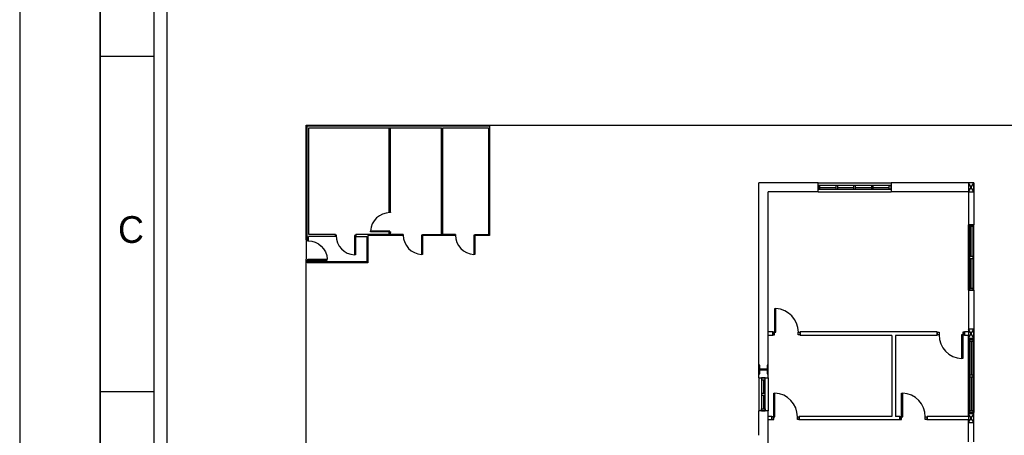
# Model space of a CAD drawing. Header units: millimetres. Extents: x -559 to 10735, y -2326 to 222.
# Tile 589 of 656: x 6665 to 6810, y -1332 to -1270. Entities that reach past the tile are written whole.
import ezdxf

# ---------------------------------------------------------------- set-up
doc = ezdxf.new("R2010")
doc.units = ezdxf.units.MM
doc.header["$LTSCALE"] = 4
for name, color, linetype in [('Extremos da Area Total', 253, 'Continuous'), ('Modelo', 251, 'Continuous'), ('Modificaçoes da Planta Baixa', 255, 'Continuous'), ('Planta Baixa', 251, 'Continuous')]:
    doc.layers.add(name, color=color, linetype=linetype)

# ---------------------------------------------------------------- blocks, each defined once
blk = doc.blocks.new('AUW01D3S-flat-9-flat-1')
at = {"color": 9}
for p, q in [((-0.075, 0), (-0.075, 1.8)), ((0.075, 0), (0.075, 1.8))]:
    blk.add_line(p, q, dxfattribs=at)
blk = doc.blocks.new('AUD18D1S-flat-19-flat-1')
at = {"color": 9}
for p, q in [((-0.075, 1.8), (0.075, 1.8)), ((0.075, 0), (-0.075, 0))]:
    blk.add_line(p, q, dxfattribs=at)
blk = doc.blocks.new('AUD19D1S-flat-19-flat-1')
at = {"color": 9}
for p, q in [((0, 1.8), (0, 1.8)), ((0, 0), (0, 0))]:
    blk.add_line(p, q, dxfattribs=at)
blk = doc.blocks.new('AUD37D1S-flat-53-flat-1')
at = {"color": 9}
for p, q in [((-0.05, 0.05), (-0.05, 0)), ((0.05, 0.05), (-0.05, 0.05)), ((-0.05, 0), (0.05, 0)), ((0.05, 0), (0.05, 0.05))]:
    blk.add_line(p, q, dxfattribs=at)
at = {"color": 9, "oblique": 36.8699, "width": 1.25, "flags": 3}
for p in [(-0.05, 0.05), (0, 0.05), (0.05, 0.05)]:
    blk.add_attdef('JAMBPT', p, '', height=0.00632, rotation=153.4349, dxfattribs=at)
at = {"color": 9, "width": 0.5, "flags": 3}
for p in [(-0.05, 0.05), (0, 0.05)]:
    blk.add_attdef('JAMBPT', p, '', height=0.01, rotation=90, dxfattribs=at)
blk = doc.blocks.new('AUD37D1S-flat-52-flat-1')
at = {"color": 9}
for p, q in [((-0.05, 0), (0.05, 0)), ((-0.05, -0.05), (-0.05, 0)), ((0.05, 0), (0.05, -0.05)), ((0.05, -0.05), (-0.05, -0.05))]:
    blk.add_line(p, q, dxfattribs=at)
at = {"color": 9, "text_generation_flag": 4, "flags": 3}
for p, height, rotation, width in [((-0.05, -0.05), 0.00632, 206.5651, 1.25), ((-0.05, -0.05), 0.01, 270, 0.5), ((0, -0.05), 0.00632, 206.5651, 1.25), ((0, -0.05), 0.01, 270, 0.5), ((0.05, -0.05), 0.00632, 206.5651, 1.25)]:
    blk.add_attdef('JAMBPT', p, '', height=height, rotation=rotation, dxfattribs=dict(at, width=width))
blk = doc.blocks.new('AUD40D1S-flat-18-flat-1')
at = {"color": 9}
for p, q in [((-0.05, 0.9), (-0.05, -0.9)), ((0.05, 0.9), (-0.05, 0.9)), ((0.05, -0.9), (0.05, 0.9)), ((-0.05, -0.9), (0.05, -0.9))]:
    blk.add_line(p, q, dxfattribs=at)
blk = doc.blocks.new('AUD40D1S-flat-17-flat-1')
at = {"color": 9}
for p, q in [((-0.05, 0.9), (-0.05, -0.9)), ((0.05, 0.9), (-0.05, 0.9)), ((0.05, -0.9), (0.05, 0.9)), ((-0.05, -0.9), (0.05, -0.9))]:
    blk.add_line(p, q, dxfattribs=at)
blk = doc.blocks.new('AUD37D1S-flat-51-flat-1')
at = {"color": 9}
for p, q in [((-0.05, 0.05), (-0.05, 0)), ((0.05, 0.05), (-0.05, 0.05)), ((-0.05, 0), (0.05, 0)), ((0.05, 0), (0.05, 0.05))]:
    blk.add_line(p, q, dxfattribs=at)
at = {"color": 9, "oblique": 36.8699, "width": 1.25, "flags": 3}
for p in [(-0.05, 0.05), (0, 0.05), (0.05, 0.05)]:
    blk.add_attdef('JAMBPT', p, '', height=0.00632, rotation=153.4349, dxfattribs=at)
at = {"color": 9, "width": 0.5, "flags": 3}
for p in [(-0.05, 0.05), (0, 0.05)]:
    blk.add_attdef('JAMBPT', p, '', height=0.01, rotation=90, dxfattribs=at)
blk = doc.blocks.new('AUW01D1S-flat-22-flat-1')
at = {"color": 9}
blk.add_line((0, -0.4125), (0, 0.4125), dxfattribs=at)
blk = doc.blocks.new('AUW01D1S-flat-21-flat-1')
at = {"color": 9}
blk.add_line((0, -0.4125), (0, 0.4125), dxfattribs=at)
blk = doc.blocks.new('AUW01D3S-flat-5-flat-1')
at = {"color": 9}
for p, q in [((-0.075, 0), (-0.075, -2)), ((0.075, 0), (0.075, -2))]:
    blk.add_line(p, q, dxfattribs=at)
blk = doc.blocks.new('AUD18D1S-flat-15-flat-1')
at = {"color": 9}
for p, q in [((-0.075, 0), (0.075, 0)), ((0.075, -2), (-0.075, -2))]:
    blk.add_line(p, q, dxfattribs=at)
blk = doc.blocks.new('AUD19D1S-flat-15-flat-1')
at = {"color": 9}
for p, q in [((0, 0), (0, 0)), ((0, -2), (0, -2))]:
    blk.add_line(p, q, dxfattribs=at)
blk = doc.blocks.new('AUD37D1S-flat-41-flat-1')
at = {"color": 9}
for p, q in [((0.05, 0), (-0.05, 0)), ((-0.05, 0), (-0.05, -0.05)), ((0.05, -0.05), (0.05, 0)), ((-0.05, -0.05), (0.05, -0.05))]:
    blk.add_line(p, q, dxfattribs=at)
at = {"color": 9, "oblique": 36.8699, "width": 1.25, "flags": 3}
for p in [(-0.05, -0.05), (0, -0.05), (0.05, -0.05)]:
    blk.add_attdef('JAMBPT', p, '', height=0.00632, rotation=333.4349, dxfattribs=at)
at = {"color": 9, "width": 0.5, "flags": 3}
for p in [(0, -0.05), (0.05, -0.05)]:
    blk.add_attdef('JAMBPT', p, '', height=0.01, rotation=270, dxfattribs=at)
blk = doc.blocks.new('AUD37D1S-flat-40-flat-1')
at = {"color": 9}
for p, q in [((-0.05, 0.05), (0.05, 0.05)), ((-0.05, 0), (-0.05, 0.05)), ((0.05, 0), (-0.05, 0)), ((0.05, 0.05), (0.05, 0))]:
    blk.add_line(p, q, dxfattribs=at)
at = {"color": 9, "text_generation_flag": 4, "flags": 3}
for p, height, rotation, width in [((-0.05, 0.05), 0.00632, 26.5651, 1.25), ((0, 0.05), 0.01, 90, 0.5), ((0, 0.05), 0.00632, 26.5651, 1.25), ((0.05, 0.05), 0.01, 90, 0.5), ((0.05, 0.05), 0.00632, 26.5651, 1.25)]:
    blk.add_attdef('JAMBPT', p, '', height=height, rotation=rotation, dxfattribs=dict(at, width=width))
blk = doc.blocks.new('AUD40D1S-flat-10-flat-1')
at = {"color": 9}
for p, q in [((0.05, 1), (-0.05, 1)), ((-0.05, 1), (-0.05, -1)), ((0.05, -1), (0.05, 1)), ((-0.05, -1), (0.05, -1))]:
    blk.add_line(p, q, dxfattribs=at)
blk = doc.blocks.new('AUD40D1S-flat-9-flat-1')
at = {"color": 9}
for p, q in [((0.05, 1), (-0.05, 1)), ((-0.05, 1), (-0.05, -1)), ((0.05, -1), (0.05, 1)), ((-0.05, -1), (0.05, -1))]:
    blk.add_line(p, q, dxfattribs=at)
blk = doc.blocks.new('AUD37D1S-flat-39-flat-1')
at = {"color": 9}
for p, q in [((0.05, 0), (-0.05, 0)), ((-0.05, 0), (-0.05, -0.05)), ((0.05, -0.05), (0.05, 0)), ((-0.05, -0.05), (0.05, -0.05))]:
    blk.add_line(p, q, dxfattribs=at)
at = {"color": 9, "oblique": 36.8699, "width": 1.25, "flags": 3}
for p in [(-0.05, -0.05), (0, -0.05), (0.05, -0.05)]:
    blk.add_attdef('JAMBPT', p, '', height=0.00632, rotation=333.4349, dxfattribs=at)
at = {"color": 9, "width": 0.5, "flags": 3}
for p in [(0, -0.05), (0.05, -0.05)]:
    blk.add_attdef('JAMBPT', p, '', height=0.01, rotation=270, dxfattribs=at)
blk = doc.blocks.new('AUW01D1S-flat-14-flat-1')
at = {"color": 9}
blk.add_line((0, 0.4625), (0, -0.4625), dxfattribs=at)
blk = doc.blocks.new('AUW01D1S-flat-13-flat-1')
at = {"color": 9}
blk.add_line((0, 0.4625), (0, -0.4625), dxfattribs=at)
blk = doc.blocks.new('AUW01D3S-flat-4-flat-1')
at = {"color": 9}
for p, q in [((0, 0.125), (2, 0.125)), ((0, -0.125), (2, -0.125))]:
    blk.add_line(p, q, dxfattribs=at)
blk = doc.blocks.new('AUD18D1S-flat-14-flat-1')
at = {"color": 9}
for p, q in [((0, -0.125), (0, 0.125)), ((2, 0.125), (2, -0.125))]:
    blk.add_line(p, q, dxfattribs=at)
blk = doc.blocks.new('AUD19D1S-flat-14-flat-1')
at = {"color": 9}
for p, q in [((0, 0), (0, 0)), ((2, 0), (2, 0))]:
    blk.add_line(p, q, dxfattribs=at)
blk = doc.blocks.new('AUD37D1S-flat-38-flat-1')
at = {"color": 9}
for p, q in [((0, 0.05), (0, -0.05)), ((0.05, 0.05), (0, 0.05)), ((0.05, -0.05), (0.05, 0.05)), ((0, -0.05), (0.05, -0.05))]:
    blk.add_line(p, q, dxfattribs=at)
at = {"color": 9, "oblique": 36.8699, "width": 1.25, "flags": 3}
for p in [(0.05, 0.05), (0.05, 0), (0.05, -0.05)]:
    blk.add_attdef('JAMBPT', p, '', height=0.00632, rotation=63.4349, dxfattribs=at)
at = {"color": 9, "width": 0.5, "flags": 3}
for p in [(0.05, 0.05), (0.05, 0)]:
    blk.add_attdef('JAMBPT', p, '', height=0.01, dxfattribs=at)
blk = doc.blocks.new('AUD37D1S-flat-37-flat-1')
at = {"color": 9}
for p, q in [((-0.05, 0.05), (0, 0.05)), ((-0.05, -0.05), (-0.05, 0.05)), ((0, 0.05), (0, -0.05)), ((0, -0.05), (-0.05, -0.05))]:
    blk.add_line(p, q, dxfattribs=at)
at = {"color": 9, "text_generation_flag": 4, "flags": 3}
for p, height, rotation, width in [((-0.05, 0.05), 0.01, 180, 0.5), ((-0.05, 0), 0.01, 180, 0.5), ((-0.05, 0.05), 0.00632, 116.5651, 1.25), ((-0.05, 0), 0.00632, 116.5651, 1.25), ((-0.05, -0.05), 0.00632, 116.5651, 1.25)]:
    blk.add_attdef('JAMBPT', p, '', height=height, rotation=rotation, dxfattribs=dict(at, width=width))
blk = doc.blocks.new('AUD40D1S-flat-8-flat-1')
at = {"color": 9}
for p, q in [((-1, 0.05), (-1, -0.05)), ((1, 0.05), (-1, 0.05)), ((1, -0.05), (1, 0.05)), ((-1, -0.05), (1, -0.05))]:
    blk.add_line(p, q, dxfattribs=at)
blk = doc.blocks.new('AUD40D1S-flat-7-flat-1')
at = {"color": 9}
for p, q in [((-1, 0.05), (-1, -0.05)), ((1, 0.05), (-1, 0.05)), ((1, -0.05), (1, 0.05)), ((-1, -0.05), (1, -0.05))]:
    blk.add_line(p, q, dxfattribs=at)
blk = doc.blocks.new('AUD37D1S-flat-36-flat-1')
at = {"color": 9}
for p, q in [((0, 0.05), (0, -0.05)), ((0.05, 0.05), (0, 0.05)), ((0.05, -0.05), (0.05, 0.05)), ((0, -0.05), (0.05, -0.05))]:
    blk.add_line(p, q, dxfattribs=at)
at = {"color": 9, "oblique": 36.8699, "width": 1.25, "flags": 3}
for p in [(0.05, 0.05), (0.05, 0), (0.05, -0.05)]:
    blk.add_attdef('JAMBPT', p, '', height=0.00632, rotation=63.4349, dxfattribs=at)
at = {"color": 9, "width": 0.5, "flags": 3}
for p in [(0.05, 0.05), (0.05, 0)]:
    blk.add_attdef('JAMBPT', p, '', height=0.01, dxfattribs=at)
blk = doc.blocks.new('AUD37D1S-flat-35-flat-1')
at = {"color": 9}
for p, q in [((0, 0.05), (0, -0.05)), ((0.05, 0.05), (0, 0.05)), ((0.05, -0.05), (0.05, 0.05)), ((0, -0.05), (0.05, -0.05))]:
    blk.add_line(p, q, dxfattribs=at)
at = {"color": 9, "oblique": 36.8699, "width": 1.25, "flags": 3}
for p in [(0.05, 0.05), (0.05, 0), (0.05, -0.05)]:
    blk.add_attdef('JAMBPT', p, '', height=0.00632, rotation=63.4349, dxfattribs=at)
at = {"color": 9, "width": 0.5, "flags": 3}
for p in [(0.05, 0.05), (0.05, 0)]:
    blk.add_attdef('JAMBPT', p, '', height=0.01, dxfattribs=at)
blk = doc.blocks.new('AUD37D1S-flat-34-flat-1')
at = {"color": 9}
for p, q in [((0, 0.05), (0, -0.05)), ((0.05, 0.05), (0, 0.05)), ((0.05, -0.05), (0.05, 0.05)), ((0, -0.05), (0.05, -0.05))]:
    blk.add_line(p, q, dxfattribs=at)
at = {"color": 9, "oblique": 36.8699, "width": 1.25, "flags": 3}
for p in [(0.05, 0.05), (0.05, 0), (0.05, -0.05)]:
    blk.add_attdef('JAMBPT', p, '', height=0.00632, rotation=63.4349, dxfattribs=at)
at = {"color": 9, "width": 0.5, "flags": 3}
for p in [(0.05, 0.05), (0.05, 0)]:
    blk.add_attdef('JAMBPT', p, '', height=0.01, dxfattribs=at)
blk = doc.blocks.new('AUW01D1S-flat-12-flat-1')
at = {"color": 9}
blk.add_line((-0.21875, 0), (0.21875, 0), dxfattribs=at)
blk = doc.blocks.new('AUW01D1S-flat-11-flat-1')
at = {"color": 9}
blk.add_line((-0.21875, 0), (0.21875, 0), dxfattribs=at)
blk = doc.blocks.new('AUW01D1S-flat-10-flat-1')
at = {"color": 9}
blk.add_line((-0.21875, 0), (0.21875, 0), dxfattribs=at)
blk = doc.blocks.new('AUW01D1S-flat-9-flat-1')
at = {"color": 9}
blk.add_line((-0.21875, 0), (0.21875, 0), dxfattribs=at)
blk = doc.blocks.new('AUW01D3S-flat-1-flat-1')
at = {"color": 9}
for p, q in [((-0.125, 0), (-0.125, -0.9)), ((0.125, 0), (0.125, -0.9))]:
    blk.add_line(p, q, dxfattribs=at)
blk = doc.blocks.new('AUD18D1S-flat-11-flat-1')
at = {"color": 9}
for p, q in [((-0.125, 0), (0.125, 0)), ((0.125, -0.9), (-0.125, -0.9))]:
    blk.add_line(p, q, dxfattribs=at)
blk = doc.blocks.new('AUD19D1S-flat-11-flat-1')
at = {"color": 9}
for p, q in [((0, 0), (0, 0)), ((0, -0.9), (0, -0.9))]:
    blk.add_line(p, q, dxfattribs=at)
blk = doc.blocks.new('AUD37D1S-flat-25-flat-1')
at = {"color": 9}
for p, q in [((0.05, 0), (-0.05, 0)), ((-0.05, 0), (-0.05, -0.05)), ((0.05, -0.05), (0.05, 0)), ((-0.05, -0.05), (0.05, -0.05))]:
    blk.add_line(p, q, dxfattribs=at)
at = {"color": 9, "oblique": 36.8699, "width": 1.25, "flags": 3}
for p in [(-0.05, -0.05), (0, -0.05), (0.05, -0.05)]:
    blk.add_attdef('JAMBPT', p, '', height=0.00632, rotation=333.4349, dxfattribs=at)
at = {"color": 9, "width": 0.5, "flags": 3}
for p in [(0, -0.05), (0.05, -0.05)]:
    blk.add_attdef('JAMBPT', p, '', height=0.01, rotation=270, dxfattribs=at)
blk = doc.blocks.new('AUD37D1S-flat-24-flat-1')
at = {"color": 9}
for p, q in [((-0.05, 0.05), (0.05, 0.05)), ((-0.05, 0), (-0.05, 0.05)), ((0.05, 0), (-0.05, 0)), ((0.05, 0.05), (0.05, 0))]:
    blk.add_line(p, q, dxfattribs=at)
at = {"color": 9, "text_generation_flag": 4, "flags": 3}
for p, height, rotation, width in [((-0.05, 0.05), 0.00632, 26.5651, 1.25), ((0, 0.05), 0.01, 90, 0.5), ((0, 0.05), 0.00632, 26.5651, 1.25), ((0.05, 0.05), 0.01, 90, 0.5), ((0.05, 0.05), 0.00632, 26.5651, 1.25)]:
    blk.add_attdef('JAMBPT', p, '', height=height, rotation=rotation, dxfattribs=dict(at, width=width))
blk = doc.blocks.new('AUD40D1S-flat-2-flat-1')
at = {"color": 9}
for p, q in [((0.05, 0.45), (-0.05, 0.45)), ((-0.05, 0.45), (-0.05, -0.45)), ((0.05, -0.45), (0.05, 0.45)), ((-0.05, -0.45), (0.05, -0.45))]:
    blk.add_line(p, q, dxfattribs=at)
blk = doc.blocks.new('AUD40D1S-flat-1-flat-1')
at = {"color": 9}
for p, q in [((0.05, 0.45), (-0.05, 0.45)), ((-0.05, 0.45), (-0.05, -0.45)), ((0.05, -0.45), (0.05, 0.45)), ((-0.05, -0.45), (0.05, -0.45))]:
    blk.add_line(p, q, dxfattribs=at)
blk = doc.blocks.new('AUD37D1S-flat-23-flat-1')
at = {"color": 9}
for p, q in [((0.05, 0), (-0.05, 0)), ((-0.05, 0), (-0.05, -0.05)), ((0.05, -0.05), (0.05, 0)), ((-0.05, -0.05), (0.05, -0.05))]:
    blk.add_line(p, q, dxfattribs=at)
at = {"color": 9, "oblique": 36.8699, "width": 1.25, "flags": 3}
for p in [(-0.05, -0.05), (0, -0.05), (0.05, -0.05)]:
    blk.add_attdef('JAMBPT', p, '', height=0.00632, rotation=333.4349, dxfattribs=at)
at = {"color": 9, "width": 0.5, "flags": 3}
for p in [(0, -0.05), (0.05, -0.05)]:
    blk.add_attdef('JAMBPT', p, '', height=0.01, rotation=270, dxfattribs=at)
blk = doc.blocks.new('AUW01D1S-flat-2-flat-1')
at = {"color": 9}
blk.add_line((0, 0.1875), (0, -0.1875), dxfattribs=at)
blk = doc.blocks.new('AUW01D1S-flat-1-flat-1')
at = {"color": 9}
blk.add_line((0, 0.1875), (0, -0.1875), dxfattribs=at)
blk = doc.blocks.new('AUD18D1S-flat-8-flat-1')
at = {"color": 9}
for p, q in [((0, -0.05), (0, 0.05)), ((0.75, 0.05), (0.75, -0.05))]:
    blk.add_line(p, q, dxfattribs=at)
blk = doc.blocks.new('AUD19D1S-flat-8-flat-1')
at = {"color": 9}
for p, q in [((0, 0), (0, 0)), ((0.75, 0), (0.75, 0))]:
    blk.add_line(p, q, dxfattribs=at)
blk = doc.blocks.new('AUD37D1S-flat-18-flat-1')
at = {"color": 9}
for p, q in [((0, 0.0375), (0, -0.0375)), ((0.05, 0.0375), (0, 0.0375)), ((0.05, -0.0375), (0.05, 0.0375)), ((0, -0.0375), (0.05, -0.0375))]:
    blk.add_line(p, q, dxfattribs=at)
at = {"color": 9, "oblique": 22.61986, "width": 1.083333, "flags": 3}
for p in [(0.05, 0.0375), (0.05, 0), (0.05, -0.0375)]:
    blk.add_attdef('JAMBPT', p, '', height=0.00588, rotation=56.30993, dxfattribs=at)
at = {"color": 9, "width": 0.666667, "flags": 3}
for p in [(0.05, 0.0375), (0.05, 0)]:
    blk.add_attdef('JAMBPT', p, '', height=0.0075, dxfattribs=at)
blk = doc.blocks.new('AUD37D1S-flat-17-flat-1')
at = {"color": 9}
for p, q in [((-0.05, 0.0375), (0, 0.0375)), ((-0.05, -0.0375), (-0.05, 0.0375)), ((0, 0.0375), (0, -0.0375)), ((0, -0.0375), (-0.05, -0.0375))]:
    blk.add_line(p, q, dxfattribs=at)
at = {"color": 9, "text_generation_flag": 4, "flags": 3}
for p, height, rotation, width in [((-0.05, 0.0375), 0.0075, 180, 0.666667), ((-0.05, 0), 0.0075, 180, 0.666667), ((-0.05, 0.0375), 0.00588, 123.69007, 1.083333), ((-0.05, 0), 0.00588, 123.69007, 1.083333), ((-0.05, -0.0375), 0.00588, 123.69007, 1.083333)]:
    blk.add_attdef('JAMBPT', p, '', height=height, rotation=rotation, dxfattribs=dict(at, width=width))
blk = doc.blocks.new('AUD41D1S-flat-8-flat-1')
at = {"color": 9}
for p, q in [((-0.375, 0.0375), (-0.375, -0.0375)), ((0.375, -0.0375), (0.375, 0.0375))]:
    blk.add_line(p, q, dxfattribs=at)
blk = doc.blocks.new('AUD29D1S-flat-12-flat-1')
at = {"color": 9}
for p, q in [((-0.325, 0.65), (-0.293, 0.65)), ((-0.325, 0), (-0.325, 0.65)), ((-0.293, 0), (-0.293, 0.65)), ((-0.325, 0), (-0.293, 0))]:
    blk.add_line(p, q, dxfattribs=at)
blk.add_ellipse((-0.325, 0), major_axis=(-0.46, 0.46), ratio=1, start_param=3.926991, end_param=5.449157, dxfattribs=at)
blk = doc.blocks.new('AUD18D1S-flat-7-flat-1')
at = {"color": 9}
for p, q in [((0, -0.05), (0, 0.05)), ((0.75, 0.05), (0.75, -0.05))]:
    blk.add_line(p, q, dxfattribs=at)
blk = doc.blocks.new('AUD19D1S-flat-7-flat-1')
at = {"color": 9}
for p, q in [((0, 0), (0, 0)), ((0.75, 0), (0.75, 0))]:
    blk.add_line(p, q, dxfattribs=at)
blk = doc.blocks.new('AUD37D1S-flat-16-flat-1')
at = {"color": 9}
for p, q in [((0, 0.0375), (0, -0.0375)), ((0.05, 0.0375), (0, 0.0375)), ((0.05, -0.0375), (0.05, 0.0375)), ((0, -0.0375), (0.05, -0.0375))]:
    blk.add_line(p, q, dxfattribs=at)
at = {"color": 9, "oblique": 22.61986, "width": 1.083333, "flags": 3}
for p in [(0.05, 0.0375), (0.05, 0), (0.05, -0.0375)]:
    blk.add_attdef('JAMBPT', p, '', height=0.00588, rotation=56.30993, dxfattribs=at)
at = {"color": 9, "width": 0.666667, "flags": 3}
for p in [(0.05, 0.0375), (0.05, 0)]:
    blk.add_attdef('JAMBPT', p, '', height=0.0075, dxfattribs=at)
blk = doc.blocks.new('AUD37D1S-flat-15-flat-1')
at = {"color": 9}
for p, q in [((-0.05, 0.0375), (0, 0.0375)), ((-0.05, -0.0375), (-0.05, 0.0375)), ((0, 0.0375), (0, -0.0375)), ((0, -0.0375), (-0.05, -0.0375))]:
    blk.add_line(p, q, dxfattribs=at)
at = {"color": 9, "text_generation_flag": 4, "flags": 3}
for p, height, rotation, width in [((-0.05, 0.0375), 0.0075, 180, 0.666667), ((-0.05, 0), 0.0075, 180, 0.666667), ((-0.05, 0.0375), 0.00588, 123.69007, 1.083333), ((-0.05, 0), 0.00588, 123.69007, 1.083333), ((-0.05, -0.0375), 0.00588, 123.69007, 1.083333)]:
    blk.add_attdef('JAMBPT', p, '', height=height, rotation=rotation, dxfattribs=dict(at, width=width))
blk = doc.blocks.new('AUD41D1S-flat-7-flat-1')
at = {"color": 9}
for p, q in [((-0.375, 0.0375), (-0.375, -0.0375)), ((0.375, -0.0375), (0.375, 0.0375))]:
    blk.add_line(p, q, dxfattribs=at)
blk = doc.blocks.new('AUD29D1S-flat-11-flat-1')
at = {"color": 9}
for p, q in [((-0.325, 0.65), (-0.293, 0.65)), ((-0.325, 0), (-0.325, 0.65)), ((-0.293, 0), (-0.293, 0.65)), ((-0.325, 0), (-0.293, 0))]:
    blk.add_line(p, q, dxfattribs=at)
blk.add_ellipse((-0.325, 0), major_axis=(-0.46, 0.46), ratio=1, start_param=3.926991, end_param=5.449157, dxfattribs=at)
blk = doc.blocks.new('AUD18D1S-flat-6-flat-1')
at = {"color": 9}
for p, q in [((-0.75, -0.05), (-0.75, 0.05)), ((0, 0.05), (0, -0.05))]:
    blk.add_line(p, q, dxfattribs=at)
blk = doc.blocks.new('AUD19D1S-flat-6-flat-1')
at = {"color": 9}
for p, q in [((-0.75, 0), (-0.75, 0)), ((0, 0), (0, 0))]:
    blk.add_line(p, q, dxfattribs=at)
blk = doc.blocks.new('AUD37D1S-flat-14-flat-1')
at = {"color": 9}
for p, q in [((-0.05, 0.0375), (-0.05, -0.0375)), ((0, 0.0375), (-0.05, 0.0375)), ((0, -0.0375), (0, 0.0375)), ((-0.05, -0.0375), (0, -0.0375))]:
    blk.add_line(p, q, dxfattribs=at)
at = {"color": 9, "width": 0.666667, "flags": 3}
for p in [(-0.05, 0), (-0.05, -0.0375)]:
    blk.add_attdef('JAMBPT', p, '', height=0.0075, rotation=180, dxfattribs=at)
at = {"color": 9, "oblique": 22.61986, "width": 1.083333, "flags": 3}
for p in [(-0.05, 0.0375), (-0.05, 0), (-0.05, -0.0375)]:
    blk.add_attdef('JAMBPT', p, '', height=0.00588, rotation=236.30993, dxfattribs=at)
blk = doc.blocks.new('AUD37D1S-flat-13-flat-1')
at = {"color": 9}
for p, q in [((0, -0.0375), (0, 0.0375)), ((0, 0.0375), (0.05, 0.0375)), ((0.05, 0.0375), (0.05, -0.0375)), ((0.05, -0.0375), (0, -0.0375))]:
    blk.add_line(p, q, dxfattribs=at)
at = {"color": 9, "text_generation_flag": 4, "width": 1.083333, "flags": 3}
for p in [(0.05, 0.0375), (0.05, 0), (0.05, -0.0375)]:
    blk.add_attdef('JAMBPT', p, '', height=0.00588, rotation=303.69007, dxfattribs=at)
at = {"color": 9, "text_generation_flag": 4, "width": 0.666667, "flags": 3}
for p in [(0.05, 0), (0.05, -0.0375)]:
    blk.add_attdef('JAMBPT', p, '', height=0.0075, dxfattribs=at)
blk = doc.blocks.new('AUD41D1S-flat-6-flat-1')
at = {"color": 9}
for p, q in [((-0.375, 0.0375), (-0.375, -0.0375)), ((0.375, -0.0375), (0.375, 0.0375))]:
    blk.add_line(p, q, dxfattribs=at)
blk = doc.blocks.new('AUD29D1S-flat-10-flat-1')
at = {"color": 9}
for p, q in [((0.325, 0), (0.293, 0)), ((0.293, 0), (0.293, -0.65)), ((0.325, 0), (0.325, -0.65)), ((0.325, -0.65), (0.293, -0.65))]:
    blk.add_line(p, q, dxfattribs=at)
blk.add_ellipse((0.325, 0), major_axis=(0.46, 0.46), ratio=1, start_param=2.356194, end_param=3.878361, dxfattribs=at)
blk = doc.blocks.new('AUD18D1S-flat-5-flat-1')
at = {"color": 9}
for p, q in [((0, -0.05), (0, 0.05)), ((0.75, 0.05), (0.75, -0.05))]:
    blk.add_line(p, q, dxfattribs=at)
blk = doc.blocks.new('AUD19D1S-flat-5-flat-1')
at = {"color": 9}
for p, q in [((0, 0), (0, 0)), ((0.75, 0), (0.75, 0))]:
    blk.add_line(p, q, dxfattribs=at)
blk = doc.blocks.new('AUD37D1S-flat-12-flat-1')
at = {"color": 9}
for p, q in [((0, 0.0375), (0, -0.0375)), ((0.05, 0.0375), (0, 0.0375)), ((0.05, -0.0375), (0.05, 0.0375)), ((0, -0.0375), (0.05, -0.0375))]:
    blk.add_line(p, q, dxfattribs=at)
at = {"color": 9, "oblique": 22.61986, "width": 1.083333, "flags": 3}
for p in [(0.05, 0.0375), (0.05, 0), (0.05, -0.0375)]:
    blk.add_attdef('JAMBPT', p, '', height=0.00588, rotation=56.30993, dxfattribs=at)
at = {"color": 9, "width": 0.666667, "flags": 3}
for p in [(0.05, 0.0375), (0.05, 0)]:
    blk.add_attdef('JAMBPT', p, '', height=0.0075, dxfattribs=at)
blk = doc.blocks.new('AUD37D1S-flat-11-flat-1')
at = {"color": 9}
for p, q in [((-0.05, 0.0375), (0, 0.0375)), ((-0.05, -0.0375), (-0.05, 0.0375)), ((0, 0.0375), (0, -0.0375)), ((0, -0.0375), (-0.05, -0.0375))]:
    blk.add_line(p, q, dxfattribs=at)
at = {"color": 9, "text_generation_flag": 4, "flags": 3}
for p, height, rotation, width in [((-0.05, 0.0375), 0.0075, 180, 0.666667), ((-0.05, 0), 0.0075, 180, 0.666667), ((-0.05, 0.0375), 0.00588, 123.69007, 1.083333), ((-0.05, 0), 0.00588, 123.69007, 1.083333), ((-0.05, -0.0375), 0.00588, 123.69007, 1.083333)]:
    blk.add_attdef('JAMBPT', p, '', height=height, rotation=rotation, dxfattribs=dict(at, width=width))
blk = doc.blocks.new('AUD41D1S-flat-5-flat-1')
at = {"color": 9}
for p, q in [((-0.375, 0.0375), (-0.375, -0.0375)), ((0.375, -0.0375), (0.375, 0.0375))]:
    blk.add_line(p, q, dxfattribs=at)
blk = doc.blocks.new('AUD29D1S-flat-9-flat-1')
at = {"color": 9}
for p, q in [((-0.325, 0.65), (-0.293, 0.65)), ((-0.325, 0), (-0.325, 0.65)), ((-0.293, 0), (-0.293, 0.65)), ((-0.325, 0), (-0.293, 0))]:
    blk.add_line(p, q, dxfattribs=at)
blk.add_ellipse((-0.325, 0), major_axis=(-0.46, 0.46), ratio=1, start_param=3.926991, end_param=5.449157, dxfattribs=at)
blk = doc.blocks.new('AUD29D1S-flat-5-flat-1')
at = {"color": 9}
for p, q in [((0.265, 0), (0.239, 0)), ((0.239, 0), (0.239, -0.53)), ((0.265, 0), (0.265, -0.53)), ((0.265, -0.53), (0.239, -0.53))]:
    blk.add_line(p, q, dxfattribs=at)
blk.add_ellipse((0.265, 0), major_axis=(-0.375, 0.375), ratio=1, start_param=0.785398, end_param=2.307564, dxfattribs=at)
blk = doc.blocks.new('AUD29D1S-flat-3-flat-1')
at = {"color": 9}
for p, q in [((0.265, 0), (0.239, 0)), ((0.239, 0), (0.239, -0.53)), ((0.265, 0), (0.265, -0.53)), ((0.265, -0.53), (0.239, -0.53))]:
    blk.add_line(p, q, dxfattribs=at)
blk.add_ellipse((0.265, 0), major_axis=(-0.375, 0.375), ratio=1, start_param=0.785398, end_param=2.307564, dxfattribs=at)
blk = doc.blocks.new('AUD29D1S-flat-2-flat-1')
at = {"color": 9}
for p, q in [((0.265, 0), (0.239, 0)), ((0.239, 0), (0.239, -0.53)), ((0.265, 0), (0.265, -0.53)), ((0.265, -0.53), (0.239, -0.53))]:
    blk.add_line(p, q, dxfattribs=at)
blk.add_ellipse((0.265, 0), major_axis=(-0.375, 0.375), ratio=1, start_param=0.785398, end_param=2.307564, dxfattribs=at)
blk = doc.blocks.new('AUD29D1S-flat-1-flat-1')
at = {"color": 9}
for p, q in [((-0.53, -0.265), (-0.53, -0.239)), ((0, -0.239), (-0.53, -0.239)), ((0, -0.265), (-0.53, -0.265)), ((0, -0.265), (0, -0.239))]:
    blk.add_line(p, q, dxfattribs=at)
blk.add_ellipse((0, -0.265), major_axis=(-0.375, 0.375), ratio=1, start_param=-0.785398, end_param=0.736768, dxfattribs=at)

msp = doc.modelspace()

# ---------------------------------------------------------------- linework, layer by layer
at = {"layer": 'Extremos da Area Total'}
msp.add_line((6706.99, -1302.87), (6706.99, -1305.72), dxfattribs=at)
msp.add_lwpolyline([(6706.99, -1302.87), (6706.99, -1285.94), (7209.8, -1285.94), (7209.8, -1431.23), (6706.99, -1431.23), (6706.99, -1305.72)], dxfattribs=at)
at = {"layer": 'Modelo'}
for p, q in [((6676.63, -1473.54), (6676.63, -1176.94)), ((6676.63, -1176.94), (6676.63, -1275.81)), ((6684.54, -1275.81), (6676.63, -1275.81)), ((6676.63, -1275.81), (6676.63, -1374.67)), ((6676.63, -1325.24), (6684.54, -1325.24))]:
    msp.add_line(p, q, dxfattribs=at)
for points in [[(6664.77, -1572.4), (7252.02, -1572.4), (7252.02, -1157.17), (6664.77, -1157.17)], [(6684.54, -1552.63), (7232.25, -1552.63), (7232.25, -1176.94), (6684.54, -1176.94)], [(7230.27, -1550.65), (6686.52, -1550.65), (6686.52, -1178.92), (7230.27, -1178.92)]]:
    msp.add_lwpolyline(points, close=True, dxfattribs=at)
at = {"layer": 'Modificaçoes da Planta Baixa'}
for p, q in [((6719.26, -1298.77), (6719.26, -1286.34)), ((6719.44, -1298.77), (6719.44, -1286.34)), ((6726.97, -1302.1), (6726.97, -1286.34)), ((6727.15, -1302.1), (6727.15, -1286.34)), ((6719.28, -1298.77), (6719.26, -1298.77)), ((6719.26, -1298.77), (6719.44, -1298.77)), ((6711.32, -1302.1), (6707.38, -1302.1)), ((6711.32, -1302.38), (6711.32, -1302.1)), ((6714.26, -1302.31), (6714.26, -1302.38)), ((6714.35, -1302.16), (6714.35, -1302.1)), ((6714.35, -1302.1), (6714.35, -1302.38)), ((6719.26, -1302.1), (6719.26, -1301.8)), ((6719.26, -1301.8), (6719.44, -1301.8)), ((6719.44, -1302.1), (6719.44, -1301.8)), ((6724.27, -1302.1), (6726.97, -1302.1)), ((6731.88, -1302.24), (6731.88, -1302.31)), ((6731.97, -1302.1), (6733.89, -1302.1)), ((6707.37, -1303.01), (6707.17, -1303.01)), ((6711.32, -1302.38), (6707.37, -1302.38)), ((6707.37, -1303.01), (6707.37, -1302.38)), ((6707.37, -1305.93), (6707.17, -1305.93)), ((6707.27, -1305.86), (6707.27, -1305.72)), ((6707.37, -1306.13), (6707.37, -1305.86))]:
    msp.add_line(p, q, dxfattribs=at)
for points in [[(6707.17, -1302.24), (6707.17, -1302.24), (6707.17, -1286.08), (6734.04, -1286.08), (6734.04, -1302.24), (6731.88, -1302.24)], [(6707.38, -1302.1), (6707.38, -1286.34), (6726.97, -1286.34)], [(6727.15, -1286.34), (6733.89, -1286.34), (6733.89, -1302.1)], [(6716.12, -1302.24), (6716.12, -1306.29), (6707.17, -1306.29), (6707.17, -1305.86)], [(6707.17, -1303.01), (6707.17, -1302.24)], [(6719.26, -1302.1), (6714.35, -1302.1)], [(6721.33, -1302.24), (6716.12, -1302.24)], [(6721.33, -1302.1), (6719.44, -1302.1)], [(6729.03, -1302.24), (6724.04, -1302.24)], [(6729.03, -1302.1), (6727.15, -1302.1)], [(6714.35, -1302.38), (6715.97, -1302.38), (6715.97, -1306.13), (6707.37, -1306.13), (6707.37, -1306.01)]]:
    msp.add_lwpolyline(points, dxfattribs=at)
for points in [[(6719.42, -1298.77), (6719.42, -1298.86), (6719.28, -1298.86), (6719.28, -1298.77)], [(6711.32, -1302.16), (6711.41, -1302.16), (6711.41, -1302.32), (6711.32, -1302.32)], [(6714.26, -1302.16), (6714.35, -1302.16), (6714.35, -1302.31), (6714.26, -1302.31)], [(6714.26, -1302.16), (6714.35, -1302.16), (6714.35, -1302.31), (6714.26, -1302.31)], [(6719.42, -1301.71), (6719.42, -1301.8), (6719.28, -1301.8), (6719.28, -1301.71)], [(6721.24, -1302.1), (6721.33, -1302.1), (6721.33, -1302.24), (6721.24, -1302.24)], [(6724.18, -1302.1), (6724.27, -1302.1), (6724.27, -1302.24), (6724.18, -1302.24)], [(6728.94, -1302.1), (6729.03, -1302.1), (6729.03, -1302.24), (6728.94, -1302.24)], [(6731.88, -1302.1), (6731.97, -1302.1), (6731.97, -1302.24), (6731.88, -1302.24)], [(6707.37, -1302.94), (6707.17, -1302.94), (6707.17, -1302.94), (6707.37, -1302.94)], [(6707.37, -1305.86), (6707.17, -1305.86), (6707.17, -1305.86), (6707.37, -1305.86)]]:
    msp.add_lwpolyline(points, close=True, dxfattribs=at)
at = {"layer": 'Planta Baixa'}
for p, q in [((6782.5, -1294.46), (6773.76, -1294.46)), ((6773.76, -1323.25), (6773.76, -1294.46)), ((6805.48, -1294.46), (6793.25, -1294.46)), ((6805.48, -1295.77), (6804.68, -1294.48)), ((6804.68, -1295.77), (6805.48, -1294.48)), ((6805.48, -1294.46), (6805.48, -1300.64)), ((6782.5, -1295.8), (6775.11, -1295.8)), ((6775.11, -1323.25), (6775.11, -1295.8)), ((6804.68, -1295.8), (6793.25, -1295.8)), ((6804.68, -1295.8), (6804.68, -1300.64)), ((6804.68, -1310.32), (6804.68, -1322.01)), ((6805.48, -1310.32), (6805.48, -1322.01)), ((6775.82, -1316.44), (6775.11, -1316.44)), ((6800.07, -1316.44), (6779.85, -1316.44)), ((6804.68, -1316.44), (6804.1, -1316.44)), ((6805.48, -1317.36), (6804.68, -1316.07)), ((6804.68, -1317.36), (6805.48, -1316.07)), ((6775.82, -1316.98), (6775.11, -1316.98)), ((6793.39, -1316.98), (6779.85, -1316.98)), ((6793.39, -1316.98), (6793.39, -1328.92)), ((6793.93, -1316.98), (6793.93, -1328.92)), ((6800.07, -1316.98), (6793.93, -1316.98)), ((6804.68, -1316.98), (6804.1, -1316.98)), ((6804.68, -1328.92), (6804.68, -1316.98)), ((6805.48, -1332.68), (6805.48, -1317.28)), ((6804.68, -1322.01), (6804.68, -1328.92)), ((6773.76, -1331.69), (6773.76, -1328.08)), ((6775.11, -1331.69), (6775.11, -1328.08)), ((6775.68, -1328.92), (6775.11, -1328.92)), ((6775.68, -1329.45), (6775.11, -1329.45)), ((6775.11, -1341.55), (6775.11, -1329.45)), ((6793.39, -1328.92), (6779.71, -1328.92)), ((6794.54, -1329.45), (6779.71, -1329.45)), ((6794.54, -1328.92), (6793.93, -1328.92)), ((6804.68, -1328.92), (6798.57, -1328.92)), ((6804.68, -1329.45), (6798.57, -1329.45)), ((6805.48, -1329.83), (6804.68, -1328.54)), ((6804.68, -1329.83), (6805.48, -1328.54)), ((6804.68, -1328.92), (6804.68, -1329.45)), ((6804.68, -1332.68), (6804.68, -1329.45)), ((6805.48, -1332.68), (6805.48, -1329.45))]:
    msp.add_line(p, q, dxfattribs=at)
for points in [[(6804.68, -1295.77), (6805.48, -1295.77), (6805.48, -1294.48), (6804.68, -1294.48)], [(6804.68, -1317.36), (6805.48, -1317.36), (6805.48, -1316.07), (6804.68, -1316.07)], [(6804.68, -1329.83), (6805.48, -1329.83), (6805.48, -1328.54), (6804.68, -1328.54)]]:
    msp.add_lwpolyline(points, close=True, dxfattribs=at)
msp.add_lwpolyline([(6773.79, -1322.65), (6773.9, -1322.65), (6773.9, -1322.12, -0.414214), (6773.95, -1322.06), (6774.92, -1322.06, -0.414214), (6774.97, -1322.12), (6774.97, -1322.65), (6775.08, -1322.65), (6775.08, -1321.36), (6774.97, -1321.36), (6774.97, -1321.9, -0.414214), (6774.92, -1321.95), (6773.95, -1321.95, -0.414214), (6773.9, -1321.9), (6773.9, -1321.36), (6773.79, -1321.36)], format="xyb", close=True, dxfattribs=at)

# ---------------------------------------------------------------- block references
at = {"layer": 'Modificaçoes da Planta Baixa', "xscale": 5.376215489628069, "yscale": 5.376215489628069, "zscale": 5.376215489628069}
for name, p in [('AUD29D1S-flat-1-flat-1', (6719.35, -1300.29)), ('AUD29D1S-flat-5-flat-1', (6712.84, -1302.24)), ('AUD29D1S-flat-2-flat-1', (6722.75, -1302.17)), ('AUD29D1S-flat-3-flat-1', (6730.45, -1302.17))]:
    msp.add_blockref(name, p, dxfattribs=at)
at = {"layer": 'Modificaçoes da Planta Baixa', "xscale": -5.376215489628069, "yscale": 5.376215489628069, "zscale": 5.376215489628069, "rotation": 90}
msp.add_blockref('AUD29D1S-flat-2-flat-1', (6707.27, -1304.43), dxfattribs=at)
at = {"layer": 'Planta Baixa', "xscale": 5.376215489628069, "yscale": 5.376215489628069, "zscale": 5.376215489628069}
for name, p in [('AUW01D3S-flat-4-flat-1', (6782.5, -1295.13)), ('AUD18D1S-flat-14-flat-1', (6782.5, -1295.13)), ('AUD37D1S-flat-38-flat-1', (6782.5, -1295.13)), ('AUD40D1S-flat-8-flat-1', (6787.88, -1295.13)), ('AUD40D1S-flat-7-flat-1', (6787.88, -1295.13)), ('AUD37D1S-flat-36-flat-1', (6785.12, -1295.13)), ('AUD37D1S-flat-35-flat-1', (6787.74, -1295.13)), ('AUD37D1S-flat-34-flat-1', (6790.36, -1295.13)), ('AUD37D1S-flat-37-flat-1', (6793.25, -1295.13)), ('AUD19D1S-flat-14-flat-1', (6782.5, -1295.13)), ('AUW01D1S-flat-12-flat-1', (6783.95, -1295.13)), ('AUW01D1S-flat-11-flat-1', (6786.57, -1295.13)), ('AUW01D1S-flat-10-flat-1', (6789.19, -1295.13)), ('AUW01D1S-flat-9-flat-1', (6791.81, -1295.13)), ('AUW01D3S-flat-9-flat-1', (6805.08, -1310.32)), ('AUD18D1S-flat-19-flat-1', (6805.08, -1310.32)), ('AUD37D1S-flat-52-flat-1', (6805.08, -1300.64)), ('AUD40D1S-flat-18-flat-1', (6805.08, -1305.48)), ('AUD40D1S-flat-17-flat-1', (6805.08, -1305.48)), ('AUD19D1S-flat-19-flat-1', (6805.08, -1310.32)), ('AUW01D1S-flat-21-flat-1', (6805.08, -1303.12)), ('AUD37D1S-flat-51-flat-1', (6805.08, -1305.61)), ('AUW01D1S-flat-22-flat-1', (6805.08, -1307.83)), ('AUD37D1S-flat-53-flat-1', (6805.08, -1310.32)), ('AUD29D1S-flat-11-flat-1', (6777.84, -1316.51)), ('AUD18D1S-flat-7-flat-1', (6775.82, -1316.71)), ('AUD37D1S-flat-16-flat-1', (6775.82, -1316.71)), ('AUD41D1S-flat-7-flat-1', (6777.84, -1316.71)), ('AUD19D1S-flat-7-flat-1', (6775.82, -1316.71)), ('AUD37D1S-flat-15-flat-1', (6779.85, -1316.71)), ('AUD18D1S-flat-6-flat-1', (6804.1, -1316.71)), ('AUD37D1S-flat-13-flat-1', (6800.07, -1316.71)), ('AUD41D1S-flat-6-flat-1', (6802.09, -1316.71)), ('AUD19D1S-flat-6-flat-1', (6804.1, -1316.71)), ('AUD37D1S-flat-14-flat-1', (6804.1, -1316.71)), ('AUD29D1S-flat-10-flat-1', (6802.09, -1316.91)), ('AUW01D3S-flat-5-flat-1', (6805.08, -1317.57)), ('AUD18D1S-flat-15-flat-1', (6805.08, -1317.57)), ('AUD37D1S-flat-41-flat-1', (6805.08, -1317.57)), ('AUD40D1S-flat-10-flat-1', (6805.08, -1322.95)), ('AUD40D1S-flat-9-flat-1', (6805.08, -1322.95)), ('AUW01D1S-flat-14-flat-1', (6805.08, -1320.33)), ('AUD19D1S-flat-15-flat-1', (6805.08, -1322.01)), ('AUW01D3S-flat-1-flat-1', (6774.44, -1323.25)), ('AUD18D1S-flat-11-flat-1', (6774.44, -1323.25)), ('AUD37D1S-flat-25-flat-1', (6774.44, -1323.25)), ('AUD40D1S-flat-2-flat-1', (6774.44, -1325.66)), ('AUD40D1S-flat-1-flat-1', (6774.44, -1325.66)), ('AUD19D1S-flat-11-flat-1', (6774.44, -1323.25)), ('AUW01D1S-flat-2-flat-1', (6774.44, -1324.52)), ('AUD37D1S-flat-39-flat-1', (6805.08, -1322.82)), ('AUW01D1S-flat-13-flat-1', (6805.08, -1325.57)), ('AUD37D1S-flat-23-flat-1', (6774.44, -1325.53)), ('AUD29D1S-flat-12-flat-1', (6777.7, -1328.98)), ('AUD29D1S-flat-9-flat-1', (6796.55, -1328.98)), ('AUW01D1S-flat-1-flat-1', (6774.44, -1326.81)), ('AUD37D1S-flat-24-flat-1', (6774.44, -1328.08)), ('AUD37D1S-flat-40-flat-1', (6805.08, -1328.33)), ('AUD18D1S-flat-8-flat-1', (6775.68, -1329.19)), ('AUD37D1S-flat-18-flat-1', (6775.68, -1329.19)), ('AUD41D1S-flat-8-flat-1', (6777.7, -1329.19)), ('AUD19D1S-flat-8-flat-1', (6775.68, -1329.19)), ('AUD37D1S-flat-17-flat-1', (6779.71, -1329.19)), ('AUD18D1S-flat-5-flat-1', (6794.54, -1329.19)), ('AUD37D1S-flat-12-flat-1', (6794.54, -1329.19)), ('AUD41D1S-flat-5-flat-1', (6796.55, -1329.19)), ('AUD19D1S-flat-5-flat-1', (6794.54, -1329.19)), ('AUD37D1S-flat-11-flat-1', (6798.57, -1329.19))]:
    msp.add_blockref(name, p, dxfattribs=at)

# ---------------------------------------------------------------- texts
at = {"layer": 'Modelo', "insert": (6679.27, -1299.38), "char_height": 3.95, "attachment_point": 1}
msp.add_mtext_dynamic_manual_height_columns('C', width=54.2922, gutter_width=19.77, heights=[0], dxfattribs=at)

doc.saveas('drawing.dxf')
